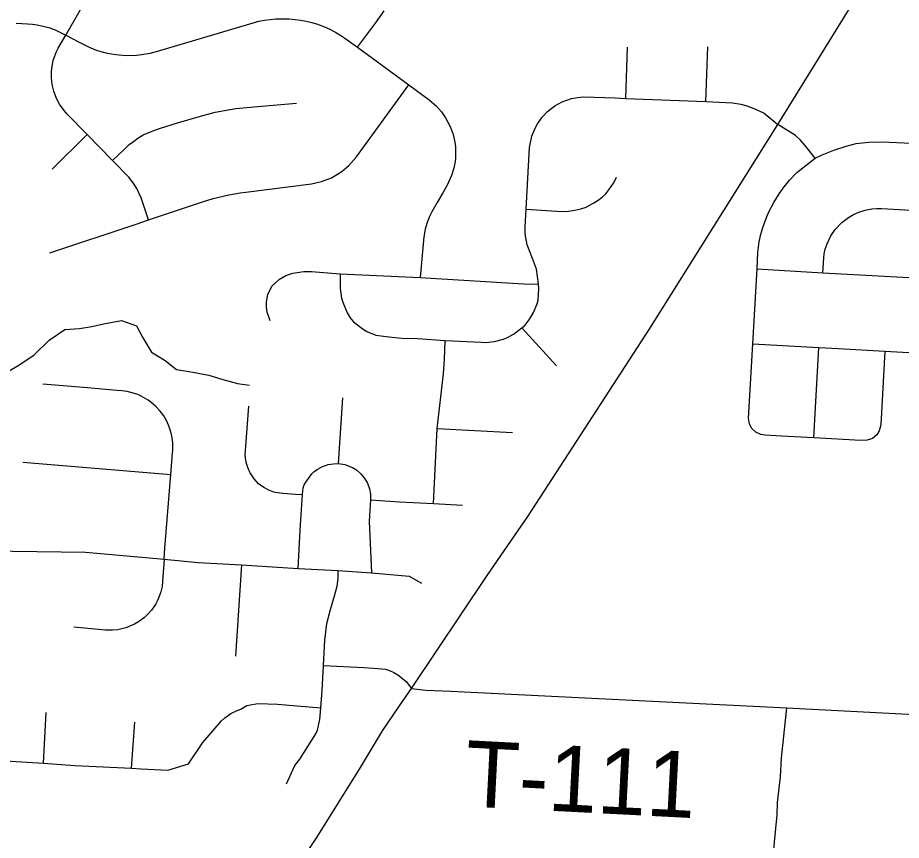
# Model space of a CAD drawing. Extents: x 114843 to 284848, y 317643 to 566895.
# Drawn here: x 222481 to 226491, y 462619 to 466350 of the extents above; entities that cross this region are included whole.
import ezdxf

# ---------------------------------------------------------------- set-up
doc = ezdxf.new("R2010")
doc.units = 0
for name, color, linetype in [('GM_X_County_Road', 7, 'Continuous'), ('GM_X_Minor_River', 7, 'Continuous'), ('GM_X_Township_Road', 7, 'Continuous'), ('GM_X_Township_Road_Text', 7, 'Continuous')]:
    doc.layers.add(name, color=color, linetype=linetype)

msp = doc.modelspace()

# ---------------------------------------------------------------- linework, layer by layer
at = {"layer": 'GM_X_County_Road'}
msp.add_lwpolyline([(223611.7, 462289.7), (223838.9, 462631.4), (224036.2, 462949.5), (224136.8, 463115.4), (224214, 463228.4), (224267.7, 463307.8), (224612.2, 463820.5), (224795.7, 464087.4), (225349.4, 464940.4), (225930.9, 465865.2), (226498.9, 466786.9), (226789.8, 467255.2), (226925.5, 467489), (227733.7, 468819.7), (227999.7, 469261.5), (228387.6, 469907.1)], dxfattribs=at)
at = {"layer": 'GM_X_Minor_River'}
msp.add_lwpolyline([(222413.1, 464731.4), (222486.7, 464774.1), (222556.2, 464820.7), (222623.6, 464887.3), (222695.2, 464936), (222761, 464940.6), (222816.9, 464949.1), (222870.8, 464961.5), (222952.5, 464976.3), (223020.7, 464952.8), (223047.1, 464901), (223087.6, 464833.3), (223149.8, 464795.8), (223202.1, 464754.2), (223276.2, 464742.9), (223348.2, 464729.5), (223412.3, 464710), (223478.4, 464690.6), (223532.4, 464683)], dxfattribs=at)
at = {"layer": 'GM_X_Township_Road'}
for p, q in [((225241.2, 465984.4), (225248.6, 466216.1)), ((225604.7, 465970.5), (225612.6, 466218)), ((222637.5, 465663.7), (222796.6, 465820.4)), ((224769.1, 464944.3), (224926.5, 464770.6)), ((226093.8, 464444.7), (226116.3, 464854.1)), ((223937.1, 464328.9), (223957, 464626.2)), ((224385.1, 464486.4), (224726, 464468.6)), ((222504.9, 464334), (223176.3, 464277.6)), ((223496.6, 463868), (223469.7, 463454.4)), ((222598.9, 462968.2), (222610.7, 463198.9)), ((222997.6, 462946.6), (223012.5, 463155.3))]:
    msp.add_line(p, q, dxfattribs=at)
for points in [[(223075.1, 465432.9), (223041.7, 465532.6), (223031.5, 465556.7), (223021.9, 465575.3), (223005.1, 465601.7), (222985.6, 465626.4), (222912, 465702.2), (222796.6, 465820.4), (222705.5, 465913.5), (222691.7, 465929), (222671.3, 465957.4), (222656.8, 465984.4), (222644.4, 466017.2), (222637.3, 466047.1), (222634, 466077.6), (222634.3, 466108.3), (222636.8, 466130), (222642.3, 466155.7), (222647.4, 466172.5), (222657.3, 466196.9), (222665.3, 466212.5), (222700.3, 466271.8), (222830.3, 466499.1)], [(222700.3, 466271.8), (222763.1, 466237.4), (222805.4, 466216.2), (222842.2, 466202.1), (222887.6, 466189.6), (222926.4, 466182.8), (222973.4, 466179.1), (223020.5, 466180.5), (223043.9, 466183), (223082.6, 466189.9), (223111.3, 466197.4), (223575.8, 466334.2), (223601.3, 466339.1), (223627.1, 466342.7), (223653, 466345), (223679, 466345.9), (223713.7, 466345), (223739.6, 466342.7), (223765.4, 466339.1), (223790.9, 466334.2), (223816.2, 466327.9), (223841.1, 466320.4), (223873.6, 466308.3), (223897.4, 466297.7), (223928.2, 466281.8), (223950.5, 466268.4), (224023.5, 466216.4), (224256.5, 466045.5), (224348.5, 465978), (224379.8, 465950.9), (224404, 465923.9), (224423.3, 465896.4), (224443.7, 465857.4), (224456.8, 465820.9), (224464.7, 465785.5), (224467.2, 465765), (224468.4, 465734), (224467.4, 465713.3), (224465.7, 465697.8), (224460, 465667.3), (224450.2, 465635.1), (224429.6, 465590.5), (224409.9, 465555.9), (224385.3, 465512.7), (224360.7, 465469.5), (224348.8, 465446.2), (224337.2, 465417.1), (224329.9, 465391.9), (224323.5, 465355.9), (224308.3, 465171.5)], [(224023.5, 466216.4), (224104.4, 466326), (224144.8, 466380.9)], [(222473.5, 466325.5), (222526, 466322.7), (222548.6, 466320.8), (222568.9, 466317.9), (222602.2, 466310.9), (222621.9, 466305.2), (222634.9, 466300.9), (222654, 466293.6), (222700.3, 466271.8)], [(222626.3, 465283.9), (223018.4, 465414), (223075.1, 465432.9), (223323.9, 465515.9), (223368.7, 465529.6), (223439.2, 465546.5), (223490.6, 465555.5), (223516.1, 465558.9), (223813.8, 465597.5), (223860.2, 465607.2), (223904.5, 465624.1), (223951.8, 465652.2), (223984.1, 465679.3), (224018.7, 465719.2), (224256.5, 466045.5)], [(223945, 465189.3), (223944.2, 465145.2), (223944.9, 465122.9), (223951, 465077.6), (223956.2, 465060), (223977, 465011.9), (223989.4, 464989.7), (224005.7, 464971.3), (224048.9, 464937.6), (224065.1, 464927.7), (224106.7, 464911), (224165.5, 464902.1), (224224.8, 464897.2), (224295.2, 464894.7), (224421.7, 464885.6), (224584.6, 464877.9), (224605.3, 464877.7), (224645.5, 464882.2), (224685.3, 464892.7), (224703.3, 464899.8), (224730.6, 464915.2), (224769.1, 464944.3), (224782.1, 464953.6), (224805.4, 464984.1), (224822.3, 465013.4), (224839.1, 465053.1), (224842.8, 465069.4), (224846.7, 465120.7), (224844.7, 465143.7), (224835.3, 465209.5), (224817.2, 465258.4), (224792.8, 465320.8), (224784, 465370.2), (224783.4, 465401.7), (224788.1, 465482.4), (224804.5, 465761.6), (224814.5, 465812.9), (224827.3, 465846), (224840, 465869.6), (224860.8, 465898.8), (224885.4, 465924.7), (224919.2, 465950.7), (224952.6, 465968.7), (224995.1, 465983.4), (225021.4, 465988.4), (225048.1, 465990.7), (225191.8, 465986.4), (225241.2, 465984.4), (225604.7, 465970.5), (225724.8, 465964.3), (225762.8, 465958), (225790.2, 465950.8), (225826.9, 465937.5), (225868.4, 465916.7), (225930.9, 465865.2)], [(222912, 465702.2), (222965.4, 465754.7), (222987.4, 465774.8), (223005.9, 465789.5), (223026.8, 465804.1), (223050.6, 465818.5), (223098.2, 465838.4), (223128.6, 465849.5), (223207, 465873.1), (223310.1, 465904), (223377.1, 465921.5), (223419.2, 465930.1), (223470.5, 465937.9), (223586.8, 465949.1), (223746.4, 465962.5)], [(226099.8, 465712.5), (226053.8, 465772.1), (226033.9, 465795.2), (226011.2, 465815.6), (225930.9, 465865.2)], [(226415.8, 464837.7), (226397.5, 464503.2), (226391, 464476.6), (226379.5, 464458.4), (226359.9, 464442.2), (226335.4, 464433.4), (226307, 464433), (226093.8, 464444.7), (225947.9, 464452.7), (225873.9, 464456.8), (225854.3, 464459.3), (225830.6, 464470.2), (225811.7, 464489), (225802.3, 464507.6), (225798.3, 464532.7), (225816.7, 464870.5), (225836.6, 465211.2), (225839.9, 465286), (225846.4, 465333.5), (225853.9, 465368), (225862.5, 465398.7), (225878.8, 465443.8), (225890.4, 465470.2), (225912.8, 465512.6), (225936.9, 465551.8), (225959.2, 465583.3), (225983.6, 465613.1), (226017.1, 465648.1), (226099.8, 465712.5), (226132.5, 465728.1), (226185.5, 465749), (226240.8, 465767.9), (226286.4, 465779.1), (226344.2, 465785.4), (226401.4, 465787.3), (226539.4, 465781.9)], [(224788.1, 465482.4), (224949.8, 465471.8), (224981.1, 465473.2), (225010.2, 465476.8), (225036, 465482.9), (225060.2, 465491.6), (225071.8, 465496.4), (225096.3, 465509.9), (225120.6, 465526.1), (225135.7, 465538.5), (225149.6, 465551.7), (225164, 465569.5), (225184.6, 465600), (225190.9, 465610.4), (225199.3, 465627.7)], [(226134.9, 465193.5), (226138.9, 465261.5), (226141.4, 465278.8), (226146.1, 465300.1), (226154.3, 465325), (226171.3, 465360.3), (226190.8, 465389.2), (226220.6, 465421), (226251.8, 465444.8), (226274.5, 465457.8), (226298.4, 465468.4), (226327.6, 465477.5), (226357.6, 465483), (226379.4, 465484.7), (226401.1, 465484.4), (226906.6, 465456.8), (227075.3, 465448.1)], [(223626.8, 464976.1), (223614, 465015.4), (223610.4, 465037.7), (223610.9, 465061.2), (223615.6, 465095.3), (223634.5, 465132.5), (223668.7, 465163.9), (223697.8, 465180.4), (223729.6, 465191.2), (223780, 465199.8), (223813.8, 465198.7), (223850.6, 465196.6), (223945, 465189.3), (224308.3, 465171.5), (224802.8, 465141.5), (224844.7, 465143.7)], [(225836.6, 465211.2), (226134.9, 465193.5), (227056.2, 465143.1), (227248.3, 465132.6), (227525.5, 465117.4), (227574.5, 465112.9), (227616.5, 465101.5), (227648.3, 465087.2), (227679.6, 465067.4), (227707.6, 465043.1), (227722.3, 465027), (227748.3, 464989.4), (227765.5, 464951.8), (227775.5, 464916.1), (227779.7, 464885.9), (227780.3, 464857.6), (227778, 464831.5), (227768.2, 464789.6), (227752.2, 464744.9), (227672.7, 464526.1)], [(224367.9, 464146.6), (224385.1, 464486.4), (224413.8, 464735.7), (224417.4, 464800.4), (224421.7, 464885.6)], [(225816.7, 464870.5), (226116.3, 464854.1), (226205.3, 464849.2), (226415.8, 464837.7), (226715.3, 464821.3), (227161, 464796.9)], [(223184.3, 464377.3), (223185.1, 464387.2), (223185.1, 464422), (223180.1, 464453), (223173.8, 464480.7), (223166.1, 464501.9), (223156.6, 464523), (223144.2, 464544.1), (223127.6, 464565.7), (223108.4, 464586.9), (223086, 464605.9), (223072.9, 464615.7), (223063.3, 464621.4), (223041.3, 464634.3), (223026.3, 464640.6), (223011.2, 464646), (222994.4, 464651), (222977.2, 464654.7), (222953.6, 464657.9), (222930.7, 464660.1), (222797.6, 464671.2), (222594.9, 464687.7)], [(223773.3, 464186.7), (223742, 464188.1), (223684.4, 464191.9), (223670.7, 464193), (223644.2, 464197.9), (223620.3, 464207.3), (223597.9, 464219), (223574.5, 464236.6), (223553.6, 464259.1), (223544.7, 464271.7), (223536.1, 464286.1), (223531.3, 464294.8), (223525.4, 464309.5), (223520.6, 464323.5), (223518, 464333.7), (223514.7, 464352.7), (223513.9, 464369.2), (223515.2, 464387.2), (223530.7, 464589)], [(223145.5, 463893.8), (223149.5, 463943.6), (223176.3, 464277.6), (223184.3, 464377.3)], [(223754.2, 463852.4), (223763.7, 464026.3), (223771.6, 464165.6), (223773.3, 464186.7), (223775.3, 464205.1), (223777.1, 464217.4), (223781.4, 464231.3), (223789, 464244.2), (223808.2, 464270.2), (223816.5, 464281.4), (223825.6, 464289.8), (223839.4, 464300.5), (223861.4, 464313.1), (223889.5, 464324.4), (223914.9, 464327.3), (223937.1, 464328.9), (223965.9, 464323.3), (224000.9, 464310), (224018.5, 464299.4), (224037.7, 464282.1), (224056.5, 464259.1), (224069, 464239.5), (224077.3, 464213.9), (224082, 464189.4), (224082.1, 464163.2), (224076.5, 464066.3), (224086, 463832.4)], [(224082.1, 464163.2), (224213.6, 464154.8), (224367.9, 464146.6), (224499.3, 464139.7)], [(221477.9, 463982.9), (221489.1, 463982.4), (221764.6, 463970.2), (221971, 463961), (222142.6, 463951.4), (222457.1, 463930.6), (222789.3, 463925.7), (223145.5, 463893.8), (223299.8, 463878.7), (223496.6, 463868), (223754.2, 463852.4), (223935.6, 463842.2), (224086, 463832.4), (224257.3, 463817.7), (224313.2, 463784.9)], [(223145.5, 463893.8), (223138.3, 463793.1), (223136.3, 463770.6), (223130.6, 463746.5), (223126.7, 463734.5), (223120.3, 463717.4), (223113.8, 463704.2), (223107.4, 463691.1), (223099.1, 463678.7), (223087.6, 463662.2), (223073.2, 463645.7), (223056.6, 463630), (223029.5, 463609.5), (223010.5, 463598.7), (222993.5, 463591.4), (222971.5, 463583.2), (222948.3, 463576.6), (222933.9, 463574.4), (222911.8, 463572.1), (222879.2, 463572.7), (222735.5, 463585.4)], [(223700.3, 462875.6), (223738.3, 462958.3), (223761.6, 462986.8), (223833.8, 463101.6), (223841.2, 463118.1), (223852.4, 463166.5), (223856.4, 463220.5), (223863.1, 463298.3), (223869.6, 463411.8), (223874.6, 463526.7), (223884.6, 463603), (223900.8, 463666.6), (223918.9, 463728.3), (223930.3, 463771.3), (223935.9, 463806.5), (223935.6, 463842.2)], [(223869.6, 463411.8), (224051.2, 463403.5), (224095.2, 463400.1), (224150.8, 463394.6), (224168.1, 463388.6), (224187.7, 463380.4), (224206.5, 463370), (224219.6, 463359.1), (224243.4, 463338.8), (224267.7, 463307.8)], [(224267.7, 463307.8), (224334, 463300.1), (224446.4, 463296.2), (225971.2, 463220.1), (226898.3, 463171.8), (227285.4, 463152.1), (228014.7, 463107.3), (228406.6, 463099.1), (228482.4, 463098.1), (228531.8, 463097.5), (228578.5, 463096.6), (228626.5, 463090.8), (228803.5, 463073.6), (228988.2, 463068.2), (229419.1, 463043.8), (229599.8, 463032.8), (229616, 463030.3)], [(221791.2, 463108.2), (221828.4, 463098.6), (222166.5, 463005.5), (222226.5, 462991.4), (222598.9, 462968.2), (222740.4, 462959.1), (222997.6, 462946.6), (223041.4, 462943.1), (223163.1, 462936.8), (223256.3, 462965.2), (223321.9, 463063.3), (223405.5, 463160.5), (223420.7, 463174.4), (223448.2, 463194.6), (223473.7, 463207), (223494.1, 463213.9), (223521.4, 463230.1), (223570.6, 463240.3), (223659.8, 463235.9), (223856.4, 463220.5)], [(225895.7, 462350.4), (225905.2, 462457.5), (225906.9, 462499.7), (225916.1, 462610.2), (225927.2, 462734.7), (225928.8, 462790.9), (225942.1, 462907.5), (225947.5, 462991.9), (225971.2, 463220.1)]]:
    msp.add_lwpolyline(points, dxfattribs=at)

# ---------------------------------------------------------------- texts
at = {"layer": 'GM_X_Township_Road_Text'}
msp.add_text('T-111', height=300, rotation=357.048, dxfattribs=at).set_placement((224504.9, 462773.4))

doc.saveas('drawing.dxf')
